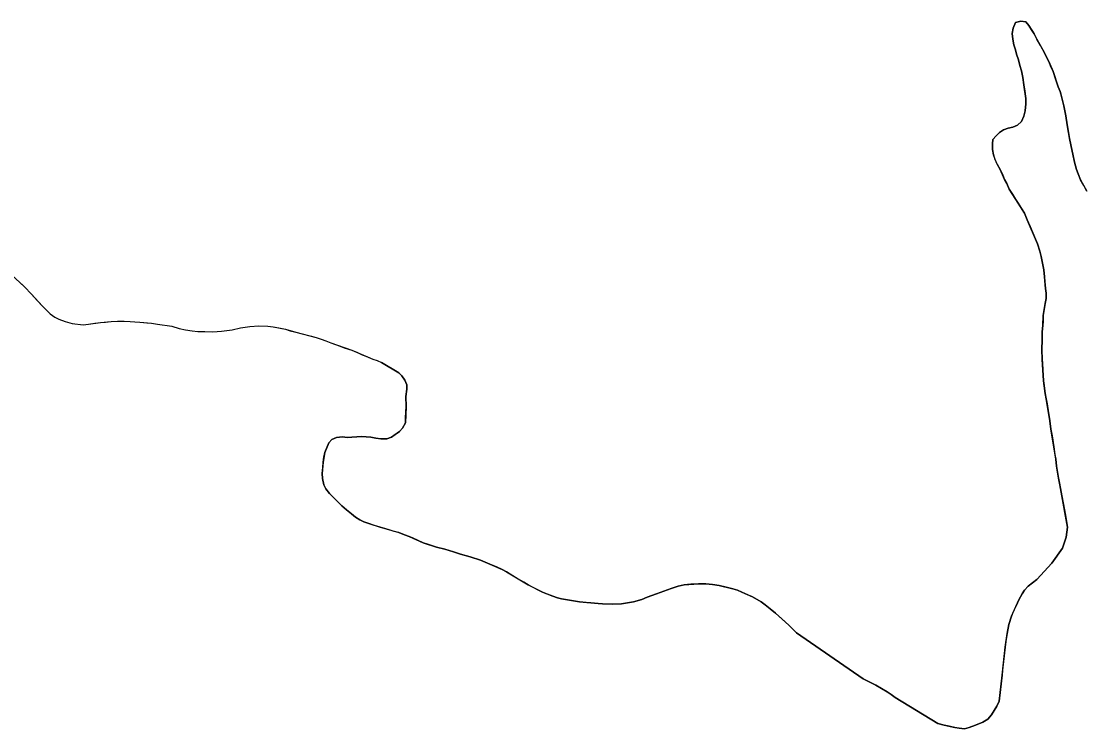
# Model space of a CAD drawing. Extents: x 3172297 to 3210190, y 958463 to 983887.
# Drawn here: x 3204924 to 3205661, y 968959 to 969450 of the extents above; entities that cross this region are included whole.
import ezdxf

# ---------------------------------------------------------------- set-up
doc = ezdxf.new("R2010")
doc.units = 0
doc.layers.add('V-SITE-VEGE', color=7, linetype='Continuous')
doc.layers.add('V-TOPO-SHOR', color=7, linetype='Continuous')

msp = doc.modelspace()

# ---------------------------------------------------------------- linework, layer by layer
at = {"layer": 'V-SITE-VEGE'}
for p, q in [((3205611.48, 969441.61), (3205612, 969445.28)), ((3205612, 969445.28), (3205613.8, 969449.13)), ((3205613.8, 969449.13), (3205617.45, 969450.07)), ((3205617.45, 969450.07), (3205620.93, 969449.55)), ((3205620.93, 969449.55), (3205622.96, 969447)), ((3205622.96, 969447), (3205626.65, 969441.36)), ((3205611.87, 969437.6), (3205611.48, 969441.61)), ((3205612.63, 969433.76), (3205611.87, 969437.6)), ((3205626.65, 969441.36), (3205628.51, 969437.72)), ((3205628.51, 969437.72), (3205633.88, 969428.07)), ((3205613.75, 969430.3), (3205612.63, 969433.76)), ((3205614.5, 969427.19), (3205613.75, 969430.3)), ((3205615.81, 969423.36), (3205614.5, 969427.19)), ((3205616.76, 969419.35), (3205615.81, 969423.36)), ((3205633.88, 969428.07), (3205635.18, 969425.15)), ((3205635.18, 969425.15), (3205636.85, 969422.06)), ((3205617.88, 969415.7), (3205616.76, 969419.35)), ((3205618.83, 969410.96), (3205617.88, 969415.7)), ((3205636.85, 969422.06), (3205639.82, 969415.13)), ((3205639.82, 969415.13), (3205643.37, 969404.55)), ((3205619.41, 969406.02), (3205618.83, 969410.96)), ((3205620.94, 969396.52), (3205619.41, 969406.02)), ((3205643.37, 969404.55), (3205644.68, 969401.27)), ((3205644.68, 969401.27), (3205647.31, 969391.41)), ((3205620.97, 969392.69), (3205620.94, 969396.52)), ((3205619.39, 969384.08), (3205620.46, 969387.93)), ((3205620.46, 969387.93), (3205620.97, 969392.69)), ((3205647.31, 969391.41), (3205648.64, 969384.48)), ((3205615.04, 969378.02), (3205617.77, 969380.41)), ((3205617.77, 969380.41), (3205619.39, 969384.08)), ((3205648.64, 969384.48), (3205649.6, 969378.08)), ((3205600.29, 969370.6), (3205602.65, 969372.81)), ((3205602.65, 969372.81), (3205605.38, 969374.66)), ((3205605.38, 969374.66), (3205608.66, 969375.96)), ((3205608.66, 969375.96), (3205611.95, 969376.53)), ((3205611.95, 969376.53), (3205615.04, 969378.02)), ((3205649.6, 969378.08), (3205650.55, 969372.79)), ((3205650.55, 969372.79), (3205651.13, 969368.59)), ((3205597.77, 969364.91), (3205598.11, 969368.02)), ((3205597.8, 969361.07), (3205597.77, 969364.91)), ((3205598.11, 969368.02), (3205600.29, 969370.6)), ((3205651.13, 969368.59), (3205654.54, 969352.16)), ((3205598.56, 969357.42), (3205597.8, 969361.07)), ((3205599.5, 969354.14), (3205598.56, 969357.42)), ((3205600.98, 969350.85), (3205599.5, 969354.14)), ((3205603.02, 969347.21), (3205600.98, 969350.85)), ((3205654.54, 969352.16), (3205656.04, 969347.23)), ((3205606.18, 969340.29), (3205603.02, 969347.21)), ((3205656.04, 969347.23), (3205657.16, 969344.13)), ((3205657.16, 969344.13), (3205658.83, 969339.94)), ((3205607.66, 969337.37), (3205606.18, 969340.29)), ((3205609.34, 969333.55), (3205607.66, 969337.37)), ((3205658.83, 969339.94), (3205663.28, 969332.11)), ((3205615.62, 969323.9), (3205609.34, 969333.55)), ((3205619.88, 969316.8), (3205615.62, 969323.9)), ((3205621.92, 969312.25), (3205619.88, 969316.8)), ((3205628.99, 969295.48), (3205621.92, 969312.25)), ((3205630.49, 969290.55), (3205628.99, 969295.48)), ((3205631.43, 969286.9), (3205630.49, 969290.55)), ((3205633.32, 969277.59), (3205631.43, 969286.9)), ((3205633.91, 969272.66), (3205633.32, 969277.59)), ((3204917.27, 969274.09), (3204926.26, 969265.72)), ((3205634.52, 969264.62), (3205633.91, 969272.66)), ((3204926.26, 969265.72), (3204931.26, 969260.63)), ((3204931.26, 969260.63), (3204938.93, 969252.25)), ((3205634.91, 969261.33), (3205634.52, 969264.62)), ((3205634.93, 969257.67), (3205634.91, 969261.33)), ((3205633.52, 969249.99), (3205634.23, 969254.2)), ((3205634.23, 969254.2), (3205634.93, 969257.67)), ((3204938.93, 969252.25), (3204944.26, 969247)), ((3204944.26, 969247), (3204947.41, 969244.7)), ((3205632.69, 969238.83), (3205633, 969245.96)), ((3205633, 969245.96), (3205633.52, 969249.99)), ((3204947.41, 969244.7), (3204950.07, 969243.24)), ((3204950.07, 969243.24), (3204954.55, 969241.62)), ((3204954.55, 969241.62), (3204959.35, 969240.33)), ((3204959.35, 969240.33), (3204966.97, 969239.39)), ((3204966.97, 969239.39), (3204970.77, 969239.75)), ((3204970.77, 969239.75), (3204979.03, 969240.97)), ((3204979.03, 969240.97), (3204986.46, 969241.68)), ((3204986.46, 969241.68), (3204990.93, 969241.88)), ((3204990.93, 969241.88), (3204995.55, 969241.91)), ((3204995.55, 969241.91), (3204999.69, 969241.61)), ((3204999.69, 969241.61), (3205006.47, 969241.33)), ((3205006.47, 969241.33), (3205014.42, 969240.56)), ((3205014.42, 969240.56), (3205018.56, 969239.76)), ((3205018.56, 969239.76), (3205021.87, 969239.29)), ((3205021.87, 969239.29), (3205025.34, 969238.99)), ((3205025.34, 969238.99), (3205028.49, 969238.51)), ((3205028.49, 969238.51), (3205033.62, 969236.9)), ((3205076.12, 969237.2), (3205082.73, 969238.24)), ((3205082.73, 969238.24), (3205089.01, 969238.79)), ((3205089.01, 969238.79), (3205095.13, 969238.5)), ((3205095.13, 969238.5), (3205098.93, 969238.03)), ((3205632.17, 969234.44), (3205632.69, 969238.83)), ((3205033.62, 969236.9), (3205037.93, 969235.94)), ((3205037.93, 969235.94), (3205042.73, 969235.14)), ((3205042.73, 969235.14), (3205046.54, 969234.84)), ((3205046.54, 969234.84), (3205056.96, 969234.58)), ((3205056.96, 969234.58), (3205062.91, 969234.96)), ((3205062.91, 969234.96), (3205070.34, 969236.01)), ((3205070.34, 969236.01), (3205076.12, 969237.2)), ((3205098.93, 969238.03), (3205107.38, 969236.27)), ((3205107.38, 969236.27), (3205114.67, 969234.18)), ((3205114.67, 969234.18), (3205128.59, 969230.64)), ((3205632.21, 969229.13), (3205632.17, 969234.44)), ((3205128.59, 969230.64), (3205132.07, 969229.51)), ((3205132.07, 969229.51), (3205135.38, 969228.37)), ((3205135.38, 969228.37), (3205138.87, 969226.91)), ((3205138.87, 969226.91), (3205153.29, 969221.72)), ((3205632.08, 969222), (3205632.21, 969229.13)), ((3205153.29, 969221.72), (3205167.89, 969215.55)), ((3205632.31, 969215.6), (3205632.08, 969222)), ((3205167.89, 969215.55), (3205170.87, 969214.58)), ((3205170.87, 969214.58), (3205174.04, 969213.25)), ((3205174.04, 969213.25), (3205185.9, 969206.15)), ((3205633.15, 969200.62), (3205632.31, 969215.6)), ((3205185.9, 969206.15), (3205188.11, 969203.97)), ((3205188.11, 969203.97), (3205190.15, 969200.88)), ((3205190.15, 969200.88), (3205191.45, 969197.78)), ((3205191.47, 969194.67), (3205190.96, 969189.55)), ((3205191.45, 969197.78), (3205191.47, 969194.67)), ((3205634.31, 969191.67), (3205633.15, 969200.62)), ((3205190.96, 969189.55), (3205191.01, 969182.6)), ((3205635.07, 969188.01), (3205634.31, 969191.67)), ((3205637.56, 969172.68), (3205635.07, 969188.01)), ((3205191.01, 969182.6), (3205190.54, 969171.26)), ((3205638.33, 969167.01), (3205637.56, 969172.68)), ((3205186.38, 969165.38), (3205180.93, 969161.5)), ((3205188.56, 969167.77), (3205186.38, 969165.38)), ((3205190.54, 969171.26), (3205188.56, 969167.77)), ((3205641.59, 969146.2), (3205638.33, 969167.01)), ((3205137.44, 969157.53), (3205134.56, 969150.75)), ((3205139.62, 969159.74), (3205137.44, 969157.53)), ((3205142.71, 969161.23), (3205139.62, 969159.74)), ((3205146.92, 969161.62), (3205142.71, 969161.23)), ((3205150.21, 969161.1), (3205146.92, 969161.62)), ((3205153.5, 969161.31), (3205150.21, 969161.1)), ((3205156.79, 969161.69), (3205153.5, 969161.31)), ((3205160.26, 969161.9), (3205156.79, 969161.69)), ((3205163.37, 969161.56), (3205160.26, 969161.9)), ((3205166.48, 969161.4), (3205163.37, 969161.56)), ((3205170.14, 969160.69), (3205166.48, 969161.4)), ((3205173.62, 969160.35), (3205170.14, 969160.69)), ((3205177.64, 969160.38), (3205173.62, 969160.35)), ((3205180.93, 969161.5), (3205177.64, 969160.38)), ((3205134.56, 969150.75), (3205133.52, 969143.97)), ((3205133.52, 969143.97), (3205132.84, 969136.11)), ((3205642.17, 969141.27), (3205641.59, 969146.2)), ((3205132.84, 969136.11), (3205133.05, 969132.64)), ((3205643.52, 969133.05), (3205642.17, 969141.27)), ((3205133.05, 969132.64), (3205133.99, 969128.44)), ((3205133.99, 969128.44), (3205135.29, 969125.52)), ((3205644.27, 969129.39), (3205643.52, 969133.05)), ((3205644.85, 969125.74), (3205644.27, 969129.39)), ((3205135.29, 969125.52), (3205137.88, 969122.25)), ((3205137.88, 969122.25), (3205146.53, 969113.72)), ((3205649.79, 969099.08), (3205644.85, 969125.74)), ((3205146.53, 969113.72), (3205149.66, 969111)), ((3205149.66, 969111), (3205153.15, 969108.28)), ((3205153.15, 969108.28), (3205155.92, 969105.93)), ((3205155.92, 969105.93), (3205159.04, 969103.94)), ((3205159.04, 969103.94), (3205161.79, 969102.68)), ((3205161.79, 969102.68), (3205165.27, 969101.42)), ((3205165.27, 969101.42), (3205173.15, 969098.92)), ((3205173.15, 969098.92), (3205185.98, 969095.17)), ((3205648.93, 969091.95), (3205649.79, 969099.08)), ((3205185.98, 969095.17), (3205190.01, 969093.74)), ((3205190.01, 969093.74), (3205193.13, 969092.48)), ((3205193.13, 969092.48), (3205202.85, 969087.98)), ((3205646.24, 969084.43), (3205648.93, 969091.95)), ((3205202.85, 969087.98), (3205212.2, 969085.12)), ((3205212.2, 969085.12), (3205217.87, 969083.7)), ((3205217.87, 969083.7), (3205223.92, 969081.92)), ((3205639.01, 969073.96), (3205646.24, 969084.43)), ((3205223.92, 969081.92), (3205228.87, 969080.31)), ((3205228.87, 969080.31), (3205235.46, 969078.34)), ((3205235.46, 969078.34), (3205242.61, 969076.02)), ((3205242.61, 969076.02), (3205249.21, 969073.33)), ((3205249.21, 969073.33), (3205257.65, 969069.54)), ((3205257.65, 969069.54), (3205260.77, 969067.93)), ((3205628.48, 969062.73), (3205639.01, 969073.96)), ((3205260.77, 969067.93), (3205275.65, 969058.89)), ((3205622.48, 969058.11), (3205628.48, 969062.73)), ((3205275.65, 969058.89), (3205285.55, 969053.84)), ((3205364.73, 969052.59), (3205374.94, 969056.5)), ((3205374.94, 969056.5), (3205379.68, 969058)), ((3205379.68, 969058), (3205383.88, 969058.94)), ((3205383.88, 969058.94), (3205393.93, 969059.75)), ((3205393.93, 969059.75), (3205399.05, 969059.6)), ((3205399.05, 969059.6), (3205403.62, 969059.27)), ((3205403.62, 969059.27), (3205408.2, 969058.39)), ((3205408.2, 969058.39), (3205417.73, 969056.26)), ((3205417.73, 969056.26), (3205420.84, 969055.19)), ((3205420.84, 969055.19), (3205423.96, 969053.93)), ((3205618.32, 969052.6), (3205619.94, 969055.17)), ((3205619.94, 969055.17), (3205622.48, 969058.11)), ((3205285.55, 969053.84), (3205292.71, 969050.97)), ((3205292.71, 969050.97), (3205296, 969049.9)), ((3205296, 969049.9), (3205298.94, 969049.19)), ((3205298.94, 969049.19), (3205305.71, 969048.14)), ((3205305.71, 969048.14), (3205311.38, 969047.08)), ((3205311.38, 969047.08), (3205324.19, 969046.08)), ((3205340.46, 969045.65), (3205348.86, 969047.17)), ((3205348.86, 969047.17), (3205354.52, 969048.86)), ((3205354.52, 969048.86), (3205358.17, 969050.35)), ((3205358.17, 969050.35), (3205364.73, 969052.59)), ((3205423.96, 969053.93), (3205431.3, 969050.51)), ((3205431.3, 969050.51), (3205437.35, 969047.08)), ((3205437.35, 969047.08), (3205440.11, 969045.09)), ((3205610.93, 969037.19), (3205615.97, 969048.56)), ((3205615.97, 969048.56), (3205618.32, 969052.6)), ((3205324.19, 969046.08), (3205327.3, 969045.74)), ((3205327.3, 969045.74), (3205334.25, 969045.42)), ((3205334.25, 969045.42), (3205340.46, 969045.65)), ((3205440.11, 969045.09), (3205443.6, 969042.37)), ((3205443.6, 969042.37), (3205447.28, 969039.29)), ((3205447.28, 969039.29), (3205456.48, 969030.95)), ((3205609.15, 969031.32), (3205610.93, 969037.19)), ((3205456.48, 969030.95), (3205461.83, 969025.69)), ((3205461.83, 969025.69), (3205507.95, 968993.66)), ((3205606.52, 969015.76), (3205607.91, 969025.28)), ((3205607.91, 969025.28), (3205609.15, 969031.32)), ((3205604.47, 968996.18), (3205606.52, 969015.76)), ((3205602.4, 968978.25), (3205604.47, 968996.18)), ((3205507.95, 968993.66), (3205516.76, 968989.33)), ((3205516.76, 968989.33), (3205520.79, 968986.99)), ((3205520.79, 968986.99), (3205524.65, 968984.64)), ((3205524.65, 968984.64), (3205527.41, 968982.83)), ((3205527.41, 968982.83), (3205530.17, 968980.66)), ((3205530.17, 968980.66), (3205559.91, 968962.77)), ((3205596.99, 968968.71), (3205600.78, 968974.77)), ((3205600.78, 968974.77), (3205602.4, 968978.25)), ((3205590.99, 968963.54), (3205594.45, 968965.76)), ((3205594.45, 968965.76), (3205596.99, 968968.71)), ((3205559.91, 968962.77), (3205564.31, 968961.52)), ((3205564.31, 968961.52), (3205571.64, 968959.93)), ((3205571.64, 968959.93), (3205574.75, 968959.4)), ((3205574.75, 968959.4), (3205578.23, 968959.06)), ((3205578.23, 968959.06), (3205581.51, 968960)), ((3205581.51, 968960), (3205585.89, 968961.5)), ((3205585.89, 968961.5), (3205590.99, 968963.54))]:
    msp.add_line(p, q, dxfattribs=at)
at = {"layer": 'V-TOPO-SHOR'}
for points in [[(3205622.96, 969447), (3205620.93, 969449.55), (3205617.45, 969450.07), (3205613.8, 969449.13), (3205612, 969445.28), (3205611.48, 969441.61), (3205611.87, 969437.6), (3205612.63, 969433.76), (3205613.75, 969430.3), (3205614.5, 969427.19), (3205615.81, 969423.36), (3205616.76, 969419.35), (3205617.88, 969415.7), (3205618.83, 969410.96), (3205619.41, 969406.02), (3205620.18, 969401.46), (3205620.94, 969396.52), (3205620.97, 969392.69), (3205620.46, 969387.93), (3205619.39, 969384.08), (3205617.77, 969380.41), (3205615.04, 969378.02), (3205611.95, 969376.53), (3205608.66, 969375.96), (3205605.38, 969374.66), (3205602.65, 969372.81), (3205600.29, 969370.6), (3205598.11, 969368.02), (3205597.77, 969364.91), (3205597.8, 969361.07), (3205598.56, 969357.42), (3205599.49, 969354.14), (3205600.98, 969350.85), (3205603.02, 969347.21), (3205604.88, 969343.21), (3205606.18, 969340.29), (3205607.66, 969337.37), (3205609.33, 969333.55), (3205611.55, 969330.09), (3205613.77, 969326.63), (3205615.62, 969323.9), (3205617.84, 969320.08), (3205619.88, 969316.8), (3205621.92, 969312.25), (3205623.78, 969307.69), (3205625.64, 969303.32), (3205627.5, 969298.94), (3205628.99, 969295.48), (3205630.49, 969290.55), (3205631.43, 969286.9), (3205632.38, 969282.16), (3205633.32, 969277.59), (3205633.91, 969272.66), (3205634.12, 969269.37), (3205634.52, 969264.62), (3205634.91, 969261.33), (3205634.93, 969257.67), (3205634.23, 969254.2), (3205633.52, 969249.99), (3205633, 969245.96), (3205632.85, 969241.94), (3205632.69, 969238.83), (3205632.17, 969234.44), (3205632.21, 969229.13), (3205632.08, 969222), (3205632.31, 969215.6), (3205632.52, 969212.5), (3205632.73, 969208.11), (3205633.15, 969200.62), (3205633.54, 969197.33), (3205634.31, 969191.67), (3205635.07, 969188.01), (3205635.64, 969184.55), (3205636.41, 969179.98), (3205637.56, 969172.68), (3205638.33, 969167.01), (3205639.1, 969162.45), (3205640.25, 969154.78), (3205641.02, 969149.48), (3205641.59, 969146.2), (3205642.17, 969141.26), (3205642.94, 969136.88), (3205643.52, 969133.05), (3205644.27, 969129.39), (3205644.85, 969125.74), (3205645.8, 969120.63), (3205646.94, 969114.6), (3205648.08, 969108.4), (3205649.03, 969103.1), (3205649.79, 969099.08), (3205648.93, 969091.95), (3205646.24, 969084.43), (3205639, 969073.96), (3205628.48, 969062.73), (3205622.48, 969058.11), (3205619.94, 969055.17), (3205618.32, 969052.6), (3205615.97, 969048.56), (3205614.35, 969044.89), (3205612.19, 969040.12), (3205610.93, 969037.19)], [(3205663.28, 969332.11), (3205661.06, 969336.12), (3205658.83, 969339.94), (3205657.16, 969344.13), (3205656.04, 969347.23), (3205654.54, 969352.16), (3205653.4, 969357.82), (3205652.27, 969363.11), (3205651.13, 969368.59), (3205650.55, 969372.79), (3205649.6, 969378.08), (3205648.64, 969384.48), (3205647.31, 969391.41), (3205645.8, 969397.25), (3205644.68, 969401.27), (3205643.37, 969404.55), (3205641.5, 969410.2), (3205639.82, 969415.13), (3205638.52, 969418.05), (3205636.85, 969422.06), (3205635.18, 969425.15), (3205633.88, 969428.07), (3205631.1, 969433.17), (3205628.51, 969437.72), (3205626.65, 969441.36), (3205624.8, 969444.09), (3205622.96, 969447)], [(3204921.93, 969269.82), (3204926.26, 969265.72), (3204931.26, 969260.63), (3204935.26, 969256.19), (3204938.93, 969252.25), (3204941.26, 969249.95), (3204944.26, 969247), (3204947.41, 969244.7), (3204950.07, 969243.24), (3204954.55, 969241.62), (3204959.35, 969240.33), (3204966.97, 969239.39), (3204970.77, 969239.75), (3204975.06, 969240.44), (3204979.03, 969240.97), (3204982.5, 969241.32), (3204986.46, 969241.68), (3204990.93, 969241.88), (3204995.55, 969241.91), (3204999.69, 969241.61), (3205002.83, 969241.47), (3205006.47, 969241.33), (3205011.11, 969240.87), (3205014.42, 969240.56), (3205018.56, 969239.76), (3205021.87, 969239.29), (3205025.34, 969238.99), (3205028.49, 969238.51), (3205033.62, 969236.9), (3205037.93, 969235.94), (3205042.73, 969235.14), (3205046.54, 969234.84), (3205051.5, 969234.71), (3205056.96, 969234.58), (3205062.91, 969234.96), (3205070.34, 969236), (3205076.12, 969237.2), (3205082.73, 969238.24), (3205089.01, 969238.79), (3205095.13, 969238.5), (3205098.93, 969238.03), (3205102.75, 969237.23), (3205107.38, 969236.27), (3205110.7, 969235.31), (3205114.67, 969234.18), (3205117.99, 969233.38), (3205121.63, 969232.41), (3205125.44, 969231.44), (3205128.59, 969230.64), (3205132.07, 969229.51), (3205135.38, 969228.37), (3205138.87, 969226.91), (3205142.02, 969225.78), (3205145.33, 969224.64), (3205148.15, 969223.51), (3205153.29, 969221.72), (3205157.27, 969220.1), (3205160.59, 969218.64), (3205163.74, 969217.33), (3205167.89, 969215.55), (3205170.87, 969214.58), (3205174.04, 969213.25)], [(3205149.66, 969111), (3205146.53, 969113.72), (3205143.95, 969116.26), (3205140.64, 969119.53), (3205137.88, 969122.25), (3205135.29, 969125.52), (3205134, 969128.44), (3205133.05, 969132.64), (3205132.84, 969136.11), (3205133.18, 969140.32), (3205133.52, 969143.97), (3205134.04, 969147.45), (3205134.56, 969150.75), (3205136.18, 969154.6), (3205137.44, 969157.53), (3205139.62, 969159.74), (3205142.71, 969161.23), (3205146.92, 969161.62), (3205150.21, 969161.1), (3205153.5, 969161.31), (3205156.79, 969161.69), (3205160.26, 969161.9), (3205163.37, 969161.56), (3205166.48, 969161.4), (3205170.14, 969160.69), (3205173.62, 969160.35), (3205177.64, 969160.38), (3205180.93, 969161.5), (3205183.47, 969163.35), (3205186.38, 969165.38), (3205188.56, 969167.78), (3205190.54, 969171.27), (3205190.7, 969174.56), (3205190.85, 969178.95), (3205191.01, 969182.6), (3205190.96, 969189.55), (3205191.47, 969194.67), (3205191.45, 969197.78), (3205190.15, 969200.88), (3205188.11, 969203.97), (3205185.9, 969206.15), (3205174.04, 969213.25)], [(3205610.93, 969037.19), (3205609.15, 969031.32), (3205607.91, 969025.28), (3205607.04, 969019.61), (3205606.52, 969015.76), (3205605.83, 969009.73), (3205605.49, 969005.7), (3205604.81, 968999.66), (3205604.47, 968996.18), (3205602.4, 968978.25), (3205600.78, 968974.77), (3205598.98, 968971.83), (3205596.99, 968968.71), (3205594.45, 968965.76), (3205590.99, 968963.54), (3205585.89, 968961.5), (3205581.51, 968960), (3205578.23, 968959.06), (3205574.75, 968959.4), (3205571.64, 968959.93), (3205567.61, 968960.81), (3205564.31, 968961.52), (3205559.91, 968962.77), (3205530.17, 968980.66), (3205527.41, 968982.83), (3205524.65, 968984.64), (3205520.79, 968986.99), (3205516.76, 968989.33), (3205507.95, 968993.66), (3205461.83, 969025.69), (3205456.48, 969030.95), (3205451.33, 969035.67), (3205447.28, 969039.29), (3205443.6, 969042.37), (3205440.11, 969045.09), (3205437.35, 969047.08), (3205431.3, 969050.51), (3205428.54, 969051.77), (3205423.96, 969053.93), (3205420.84, 969055.19), (3205417.73, 969056.26), (3205413.15, 969057.33), (3205408.2, 969058.39), (3205403.62, 969059.27), (3205399.05, 969059.6), (3205393.93, 969059.75), (3205388.45, 969059.34), (3205383.88, 969058.94), (3205379.68, 969058), (3205374.94, 969056.5), (3205370.56, 969054.83), (3205364.73, 969052.59), (3205358.17, 969050.35), (3205354.52, 969048.86), (3205348.86, 969047.17), (3205340.46, 969045.65), (3205334.25, 969045.42), (3205327.3, 969045.74), (3205324.19, 969046.08), (3205319.25, 969046.41), (3205315.96, 969046.75), (3205311.38, 969047.08), (3205305.71, 969048.14), (3205298.94, 969049.19), (3205296, 969049.9), (3205292.71, 969050.97), (3205289.04, 969052.41), (3205285.55, 969053.84), (3205278.76, 969057.27), (3205275.65, 969058.89), (3205272.71, 969060.7), (3205268.12, 969063.41), (3205265.18, 969065.21), (3205260.77, 969067.93), (3205257.65, 969069.55), (3205254.16, 969071.17), (3205249.21, 969073.33), (3205242.61, 969076.02), (3205235.46, 969078.34), (3205228.87, 969080.31), (3205223.92, 969081.92), (3205217.87, 969083.7), (3205212.2, 969085.12), (3205206.52, 969086.91), (3205202.85, 969087.98), (3205199.36, 969089.6), (3205195.88, 969091.22), (3205193.13, 969092.48), (3205190.01, 969093.74), (3205185.98, 969095.17), (3205182.86, 969096.06), (3205179.2, 969097.14), (3205176.27, 969098.03), (3205173.15, 969098.92), (3205169.12, 969100.17), (3205165.27, 969101.42), (3205161.79, 969102.68), (3205159.04, 969103.94), (3205155.92, 969105.93), (3205153.15, 969108.28), (3205149.66, 969111)]]:
    msp.add_lwpolyline(points, dxfattribs=at)

doc.saveas('drawing.dxf')
